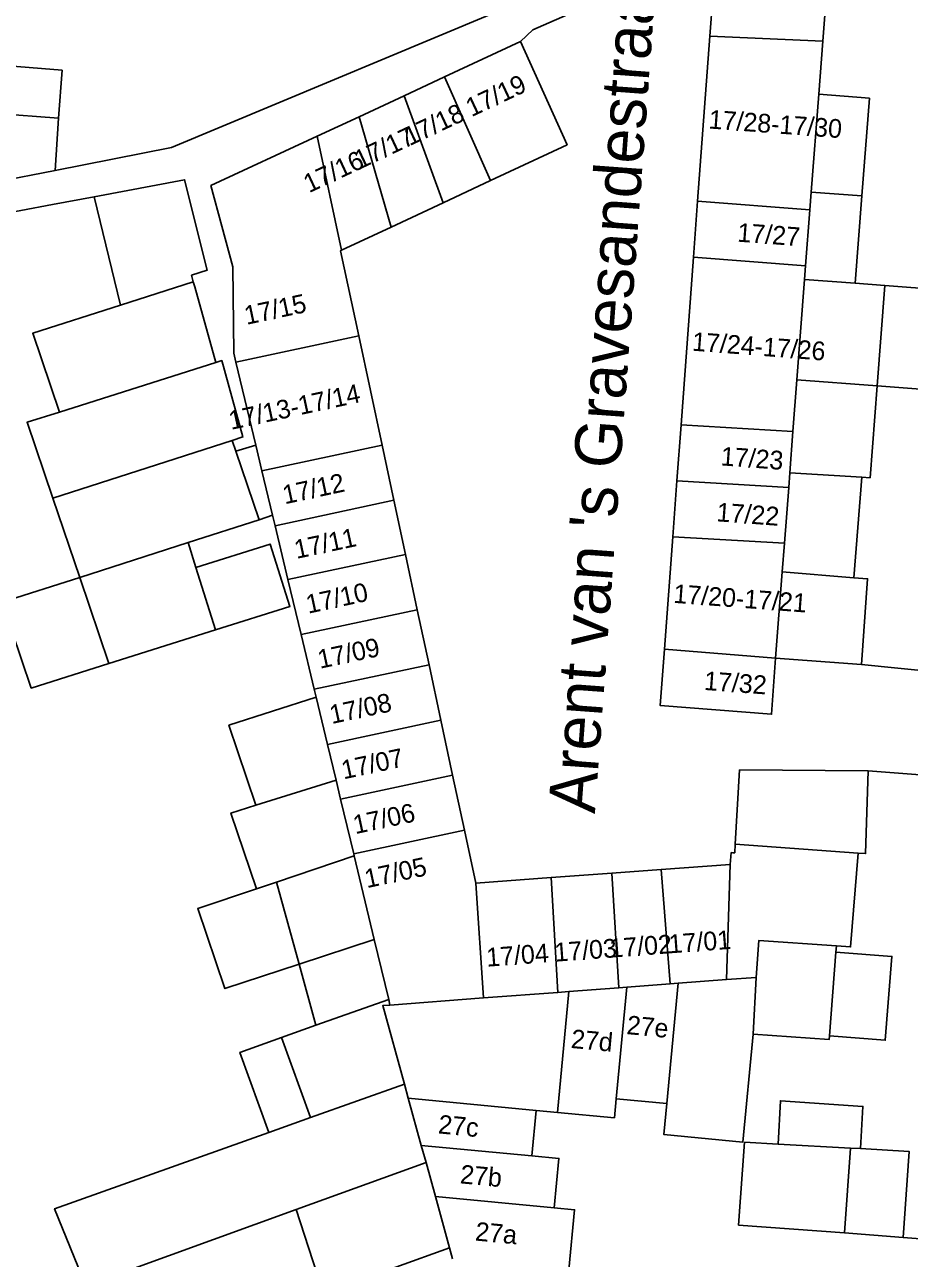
# Model space of a CAD drawing. Extents: x 132998 to 136004, y 396998 to 398512.
# Drawn here: x 133063.5 to 133110.8, y 397159.9 to 397225.9 of the extents above; entities that cross this region are included whole.
import ezdxf

# ---------------------------------------------------------------- set-up
doc = ezdxf.new("R2010")
doc.units = 0
for name, color, linetype in [('gg-afsc-erfafscheiding', 7, 'Continuous'), ('gg-afsc-muur', 7, 'Continuous'), ('gg-anno-huisnummerreeks BGT', 7, 'Continuous'), ('gg-anno-openbare ruimte label', 7, 'Continuous'), ('gg-bbg-bijgebouw', 7, 'Continuous'), ('gg-bbg-gedigitaliseerde bijgebouw', 7, 'Continuous'), ('gg-bbg-luifel en loopbrug', 7, 'Continuous'), ('gg-bbg-tussenscheiding', 7, 'Continuous')]:
    doc.layers.add(name, color=color, linetype=linetype)

msp = doc.modelspace()

# ---------------------------------------------------------------- linework, layer by layer
at = {"layer": 'gg-afsc-erfafscheiding'}
for p, q in [((133108.568, 397185.935), (133124.471, 397184.725)), ((133110.438, 397160.978), (133116.204, 397160.539))]:
    msp.add_line(p, q, dxfattribs=at)
for points in [[(133097.564, 397228.633), (133090.648, 397225.582), (133089.979, 397224.945)], [(133091.222, 397227.604), (133071.318, 397219.282), (133065.097, 397218.06)], [(133044.206, 397212.63), (133048.653, 397213.339), (133054.618, 397214.29), (133059.866, 397215.276), (133064.956, 397216.233), (133067.187, 397216.652)]]:
    msp.add_lwpolyline(points, dxfattribs=at)
at = {"layer": 'gg-afsc-muur'}
msp.add_line((133113.217, 397191.123), (133108.21, 397191.632), dxfattribs=at)
at = {"layer": 'gg-bbg-bijgebouw'}
for p, q in [((133100.347, 397228.485), (133100.106, 397225.236)), ((133100.106, 397225.236), (133099.451, 397216.411)), ((133088.373, 397217.51), (133085.854, 397216.33)), ((133085.854, 397216.33), (133083.068, 397215.024)), ((133099.229, 397213.419), (133099.451, 397216.411)), ((133083.068, 397215.024), (133080.418, 397213.783)), ((133099.229, 397213.419), (133098.562, 397204.444)), ((133082.583, 397203.36), (133081.335, 397209.203)), ((133098.34, 397201.452), (133098.562, 397204.444)), ((133082.583, 397203.36), (133083.213, 397200.41)), ((133098.118, 397198.46), (133098.34, 397201.452)), ((133083.213, 397200.41), (133083.832, 397197.51)), ((133098.118, 397198.46), (133097.671, 397192.441)), ((133083.832, 397197.51), (133084.463, 397194.555)), ((133084.463, 397194.555), (133085.091, 397191.613)), ((133108.21, 397191.632), (133103.622, 397191.959)), ((133085.091, 397191.613), (133085.725, 397188.643)), ((133085.725, 397188.643), (133086.354, 397185.701)), ((133108.568, 397185.935), (133101.689, 397185.994)), ((133086.354, 397185.701), (133086.979, 397182.77)), ((133086.979, 397182.77), (133087.586, 397179.929)), ((133094.873, 397180.462), (133097.503, 397180.654)), ((133101.198, 397180.924), (133097.503, 397180.654)), ((133087.586, 397179.929), (133091.615, 397180.224)), ((133091.615, 397180.224), (133094.873, 397180.462))]:
    msp.add_line(p, q, dxfattribs=at)
for points in [[(133089.979, 397224.945), (133092.476, 397219.432), (133088.373, 397217.51)], [(133080.418, 397213.783), (133080.363, 397213.757), (133081.335, 397209.203)], [(133103.622, 397191.959), (133103.408, 397188.967), (133097.448, 397189.43), (133097.671, 397192.441)]]:
    msp.add_lwpolyline(points, dxfattribs=at)
at = {"layer": 'gg-bbg-gedigitaliseerde bijgebouw'}
for p, q in [((133085.923, 397223.057), (133089.979, 397224.945)), ((133106.142, 397224.973), (133105.925, 397222.133)), ((133083.769, 397222.054), (133085.923, 397223.057)), ((133108.63, 397221.917), (133105.925, 397222.133)), ((133081.35, 397220.928), (133083.769, 397222.054)), ((133108.231, 397216.695), (133108.63, 397221.917)), ((133065.287, 397220.853), (133060.626, 397221.213)), ((133065.287, 397220.853), (133065.097, 397218.06)), ((133079.117, 397219.888), (133081.35, 397220.928)), ((133065.097, 397218.06), (133060.302, 397217.118)), ((133067.187, 397216.652), (133068.591, 397210.846)), ((133107.875, 397212.024), (133108.231, 397216.695)), ((133072.565, 397211.831), (133072.491, 397212.098)), ((133073.702, 397207.785), (133072.565, 397211.831)), ((133109.463, 397211.903), (133107.875, 397212.024)), ((133109.053, 397206.535), (133109.463, 397211.903)), ((133075.828, 397203.367), (133074.766, 397207.797)), ((133074.573, 397203.606), (133064.984, 397200.517)), ((133076.158, 397201.988), (133075.828, 397203.367)), ((133076.158, 397201.988), (133076.726, 397199.617)), ((133108.236, 397201.646), (133107.806, 397196.271)), ((133076.726, 397199.617), (133076.861, 397199.052)), ((133076.861, 397199.052), (133077.552, 397196.168)), ((133066.416, 397196.285), (133072.207, 397198.15)), ((133072.628, 397196.816), (133072.207, 397198.15)), ((133073.681, 397193.478), (133072.628, 397196.816)), ((133067.981, 397191.677), (133066.416, 397196.285)), ((133078.257, 397193.227), (133077.552, 397196.168)), ((133073.681, 397193.478), (133067.981, 397191.677)), ((133078.958, 397190.303), (133078.257, 397193.227)), ((133079.059, 397189.881), (133078.958, 397190.303)), ((133101.466, 397182.019), (133101.689, 397185.994)), ((133101.44, 397181.553), (133101.466, 397182.019)), ((133101.44, 397181.553), (133101.338, 397181.561)), ((133076.938, 397179.99), (133075.873, 397179.63)), ((133078.144, 397175.596), (133076.938, 397179.99)), ((133106.87, 397176.575), (133106.845, 397176.247)), ((133106.845, 397176.247), (133106.495, 397171.76)), ((133079.04, 397172.334), (133078.144, 397175.596)), ((133098.409, 397174.573), (133097.807, 397168.137)), ((133098.409, 397174.573), (133101.001, 397174.769)), ((133101.001, 397174.769), (133102.588, 397174.889)), ((133102.588, 397174.889), (133102.413, 397171.844)), ((133077.204, 397171.673), (133079.04, 397172.334)), ((133078.747, 397167.386), (133077.204, 397171.673)), ((133097.807, 397168.137), (133095.1, 397168.395)), ((133078.747, 397167.386), (133076.522, 397166.593)), ((133090.583, 397165.343), (133090.815, 397167.778)), ((133090.815, 397167.778), (133091.953, 397167.67)), ((133101.953, 397166.074), (133103.748, 397165.975)), ((133103.748, 397165.975), (133107.618, 397165.762)), ((133107.301, 397161.217), (133107.618, 397165.762)), ((133077.985, 397162.467), (133079.445, 397158.003))]:
    msp.add_line(p, q, dxfattribs=at)
for points in [[(133106.142, 397224.973), (133106.375, 397228.025), (133104.701, 397228.153)], [(133079.117, 397219.888), (133073.435, 397217.243), (133074.608, 397212.899), (133074.652, 397208.272), (133074.766, 397207.797)], [(133067.187, 397216.652), (133072.024, 397217.561), (133073.229, 397212.718), (133072.401, 397212.452), (133072.491, 397212.098)], [(133068.591, 397210.846), (133063.907, 397209.342), (133065.332, 397205.13)], [(133074.573, 397203.606), (133075.146, 397203.8), (133074.009, 397207.883), (133073.702, 397207.785)], [(133108.236, 397201.646), (133108.668, 397201.619), (133109.053, 397206.535)], [(133064.984, 397200.517), (133063.608, 397204.584), (133065.332, 397205.13)], [(133108.21, 397191.632), (133108.537, 397196.215), (133107.806, 397196.271)], [(133079.059, 397189.881), (133074.391, 397188.381), (133075.839, 397184.099)], [(133108.568, 397185.935), (133108.43, 397181.512), (133108.032, 397181.541)], [(133075.873, 397179.63), (133074.503, 397183.678), (133075.839, 397184.099)], [(133101.198, 397180.924), (133101.25, 397181.568), (133101.338, 397181.561)], [(133106.87, 397176.575), (133107.63, 397176.521), (133108.032, 397181.541)], [(133106.495, 397171.76), (133106.479, 397171.561), (133102.413, 397171.844)], [(133091.953, 397167.67), (133095.004, 397167.38), (133095.1, 397168.395)], [(133076.522, 397166.593), (133065.073, 397162.513), (133066.736, 397158.397), (133077.985, 397162.467)], [(133107.301, 397161.217), (133101.644, 397161.644), (133101.953, 397166.074)], [(133091.786, 397162.566), (133092.037, 397165.205), (133090.583, 397165.343)], [(133092.573, 397159.254), (133092.871, 397162.462), (133091.786, 397162.566)]]:
    msp.add_lwpolyline(points, dxfattribs=at)
at = {"layer": 'gg-bbg-luifel en loopbrug'}
for p, q in [((133065.485, 397223.426), (133065.287, 397220.853)), ((133074.573, 397203.606), (133074.767, 397203.032)), ((133074.767, 397203.032), (133075.828, 397203.367)), ((133074.767, 397203.032), (133076.005, 397199.373)), ((133064.984, 397200.517), (133066.416, 397196.285)), ((133072.207, 397198.15), (133076.005, 397199.373)), ((133076.005, 397199.373), (133076.726, 397199.617)), ((133102.413, 397171.844), (133101.86, 397166.079)), ((133107.618, 397165.762), (133108.163, 397165.732)), ((133110.439, 397160.984), (133107.301, 397161.217))]:
    msp.add_line(p, q, dxfattribs=at)
for points in [[(133065.485, 397223.426), (133060.824, 397223.786), (133060.626, 397221.213)], [(133109.053, 397206.535), (133112.06, 397206.294), (133112.49, 397211.66), (133109.463, 397211.903)], [(133073.681, 397193.478), (133077.659, 397194.734), (133076.604, 397198.072), (133072.628, 397196.816)], [(133067.981, 397191.677), (133063.824, 397190.364), (133062.266, 397194.968), (133066.416, 397196.285)], [(133075.873, 397179.63), (133072.732, 397178.567), (133074.181, 397174.287), (133078.144, 397175.596)], [(133106.495, 397171.76), (133109.485, 397171.527), (133109.836, 397176.013), (133106.845, 397176.247)], [(133077.204, 397171.673), (133074.982, 397170.873), (133076.522, 397166.593)], [(133101.86, 397166.079), (133097.649, 397166.48), (133097.807, 397168.137)], [(133103.748, 397165.975), (133103.875, 397168.291), (133108.287, 397167.989), (133108.163, 397165.732)], [(133108.163, 397165.732), (133110.759, 397165.577), (133110.439, 397160.984)]]:
    msp.add_lwpolyline(points, dxfattribs=at)
at = {"layer": 'gg-bbg-tussenscheiding'}
for p, q in [((133106.142, 397224.973), (133100.106, 397225.236)), ((133088.373, 397217.51), (133085.923, 397223.057)), ((133105.925, 397222.133), (133105.525, 397216.889)), ((133085.854, 397216.33), (133083.769, 397222.054)), ((133083.068, 397215.024), (133081.35, 397220.928)), ((133080.418, 397213.783), (133079.117, 397219.888)), ((133105.525, 397216.889), (133105.453, 397215.952)), ((133105.525, 397216.889), (133108.231, 397216.695)), ((133099.451, 397216.411), (133105.453, 397215.952)), ((133105.453, 397215.952), (133105.225, 397212.961)), ((133099.229, 397213.419), (133105.225, 397212.961)), ((133105.225, 397212.961), (133105.169, 397212.229)), ((133105.169, 397212.229), (133104.759, 397206.858)), ((133107.875, 397212.024), (133105.169, 397212.229)), ((133072.491, 397212.098), (133068.591, 397210.846)), ((133081.335, 397209.203), (133074.766, 397207.797)), ((133065.332, 397205.13), (133073.702, 397207.785)), ((133104.759, 397206.858), (133104.548, 397204.094)), ((133104.759, 397206.858), (133109.053, 397206.535)), ((133098.562, 397204.444), (133104.548, 397204.094)), ((133104.548, 397204.094), (133104.38, 397201.887)), ((133076.158, 397201.988), (133082.583, 397203.36)), ((133104.38, 397201.887), (133104.32, 397201.103)), ((133104.38, 397201.887), (133108.236, 397201.646)), ((133098.34, 397201.452), (133104.32, 397201.103)), ((133104.32, 397201.103), (133104.092, 397198.111)), ((133076.861, 397199.052), (133083.213, 397200.41)), ((133098.118, 397198.46), (133104.092, 397198.111)), ((133104.092, 397198.111), (133103.974, 397196.577)), ((133083.832, 397197.51), (133077.552, 397196.168)), ((133103.974, 397196.577), (133103.622, 397191.959)), ((133103.974, 397196.577), (133107.806, 397196.271)), ((133084.463, 397194.555), (133078.257, 397193.227)), ((133103.622, 397191.959), (133097.671, 397192.441)), ((133085.091, 397191.613), (133078.958, 397190.303)), ((133079.666, 397187.346), (133079.059, 397189.881)), ((133085.725, 397188.643), (133079.666, 397187.346)), ((133080.122, 397185.446), (133079.666, 397187.346)), ((133075.839, 397184.099), (133080.122, 397185.446)), ((133080.367, 397184.423), (133080.122, 397185.446)), ((133086.354, 397185.701), (133080.367, 397184.423)), ((133081.065, 397181.507), (133080.367, 397184.423)), ((133086.979, 397182.77), (133081.065, 397181.507)), ((133108.032, 397181.541), (133101.466, 397182.019)), ((133076.938, 397179.99), (133081.092, 397181.396)), ((133081.092, 397181.396), (133081.065, 397181.507)), ((133082.166, 397176.915), (133081.092, 397181.396)), ((133097.981, 397174.541), (133097.503, 397180.654)), ((133101.198, 397180.924), (133101.001, 397174.769)), ((133087.586, 397179.929), (133087.997, 397173.788)), ((133091.615, 397180.224), (133091.98, 397174.088)), ((133094.873, 397180.462), (133095.237, 397174.334)), ((133078.144, 397175.596), (133082.166, 397176.915)), ((133082.936, 397173.701), (133082.166, 397176.915)), ((133097.981, 397174.541), (133098.409, 397174.573)), ((133087.997, 397173.788), (133091.98, 397174.088)), ((133092.566, 397174.133), (133091.953, 397167.67)), ((133091.98, 397174.088), (133092.566, 397174.133)), ((133092.566, 397174.133), (133095.237, 397174.334)), ((133095.666, 397174.367), (133095.1, 397168.395)), ((133095.237, 397174.334), (133095.666, 397174.367)), ((133095.666, 397174.367), (133097.981, 397174.541)), ((133079.04, 397172.334), (133082.936, 397173.701)), ((133083.005, 397173.411), (133082.936, 397173.701)), ((133083.005, 397173.411), (133087.997, 397173.788)), ((133078.747, 397167.386), (133083.774, 397169.178)), ((133083.982, 397168.423), (133083.774, 397169.178)), ((133083.982, 397168.423), (133090.815, 397167.778)), ((133084.679, 397165.901), (133083.982, 397168.423)), ((133084.679, 397165.901), (133090.583, 397165.343)), ((133084.933, 397164.981), (133084.679, 397165.901)), ((133077.985, 397162.467), (133084.933, 397164.981)), ((133085.432, 397163.169), (133084.933, 397164.981)), ((133085.432, 397163.169), (133091.786, 397162.566)), ((133086.187, 397160.431), (133085.432, 397163.169)), ((133079.445, 397158.003), (133086.187, 397160.431)), ((133086.352, 397159.841), (133086.187, 397160.431))]:
    msp.add_line(p, q, dxfattribs=at)
for points in [[(133106.87, 397176.575), (133102.729, 397176.867), (133102.588, 397174.889)], [(133083.774, 397169.178), (133082.614, 397173.381), (133083.005, 397173.411)]]:
    msp.add_lwpolyline(points, dxfattribs=at)

# ---------------------------------------------------------------- texts
at = {"layer": 'gg-anno-huisnummerreeks BGT'}
for s, rotation, p in [('17/19', 25.1, (133087.357, 397220.899)), ('17/18', 25.1, (133084.046, 397219.348)), ('17/28-17/30', 355.8, (133100.013, 397220.301)), ('17/17', 25.1, (133081.392, 397218.105)), ('17/16', 25.1, (133078.676, 397216.832)), ('17/27', 355.8, (133101.549, 397214.248)), ('17/15', 12, (133075.331, 397209.793)), ('17/24-17/26', 355.7, (133099.129, 397208.416)), ('17/13-17/14', 12.1, (133074.505, 397204.175)), ('17/23', 355.8, (133100.66, 397202.281)), ('17/12', 12.1, (133077.381, 397200.195)), ('17/22', 355.8, (133100.438, 397199.289)), ('17/11', 12, (133078.005, 397197.273)), ('17/10', 12.1, (133078.631, 397194.342)), ('17/20-17/21', 355.8, (133098.129, 397194.928)), ('17/09', 12, (133079.259, 397191.397)), ('17/32', 355.8, (133099.769, 397190.269)), ('17/08', 12, (133079.89, 397188.441)), ('17/07', 12.1, (133080.524, 397185.481)), ('17/06', 12, (133081.148, 397182.549)), ('17/05', 12.1, (133081.766, 397179.659)), ('17/01', 4.2, (133097.935, 397176.173)), ('17/04', 4.2, (133088.186, 397175.46)), ('17/03', 4.2, (133091.828, 397175.727)), ('17/02', 4.2, (133094.772, 397175.942)), ('27e', 354.6, (133095.626, 397171.86)), ('27d', 354.6, (133092.65, 397171.119)), ('27c', 354.6, (133085.549, 397166.548)), ('27b', 354.6, (133086.722, 397163.876)), ('27a', 354.7, (133087.531, 397160.816))]:
    msp.add_text(s, height=1, rotation=rotation, dxfattribs=at).set_placement(p)
at = {"layer": 'gg-anno-openbare ruimte label'}
msp.add_text("Arent van 's Gravesandestraat", height=2.5, rotation=85.8, dxfattribs=at).set_placement((133093.957, 397183.624))

doc.saveas('drawing.dxf')
